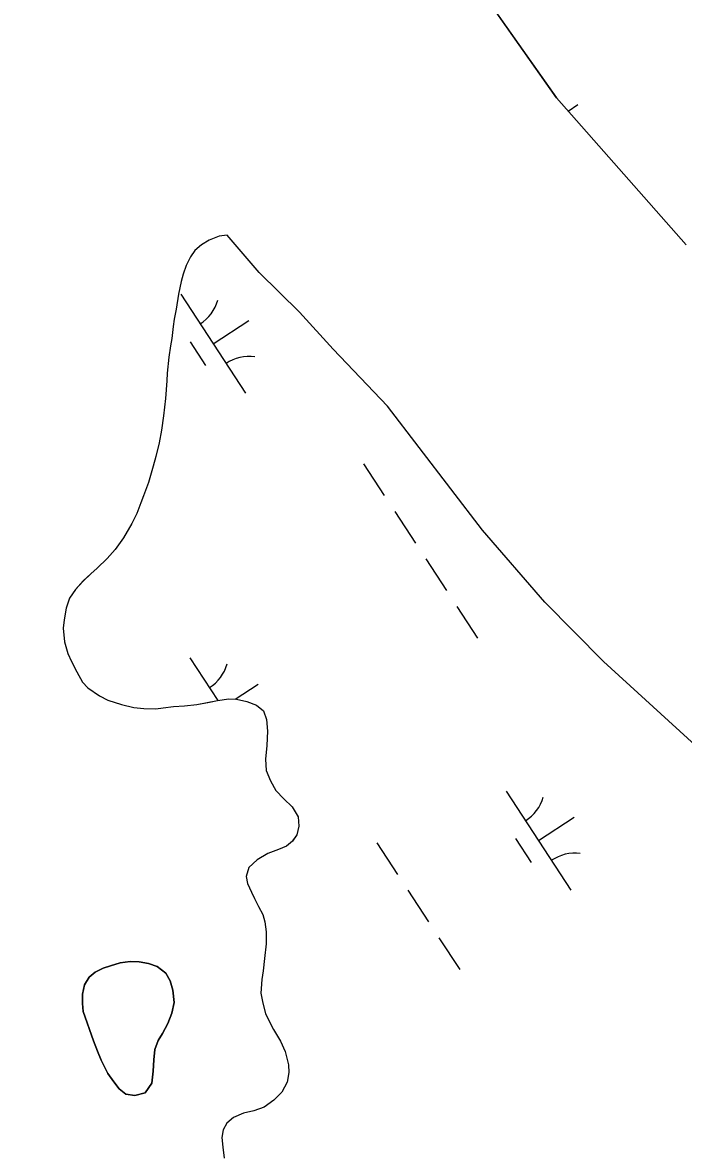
# Model space of a CAD drawing. Extents: x 3945642 to 3966284, y 206476 to 228921.
# Drawn here: x 3963066.9 to 3963346.2, y 213146.7 to 213624 of the extents above; entities that cross this region are included whole.
import ezdxf

# ---------------------------------------------------------------- set-up
doc = ezdxf.new("R2010")
doc.units = 0
doc.layers.add('V-TOPO-SHOR', color=7, linetype='Continuous')
doc.layers.add('V-WETL-SWMP', color=7, linetype='Continuous')

msp = doc.modelspace()

# ---------------------------------------------------------------- linework, layer by layer
at = {"layer": 'V-TOPO-SHOR'}
for points in [[(3962736.78, 215156.64), (3962773.39, 215081.86), (3962808.88, 215001.16), (3962834.91, 214934.81), (3962861.9, 214852.55), (3962884.89, 214776.12), (3962919.76, 214650.16), (3962944.52, 214558.76), (3962978.35, 214419.33), (3963002.07, 214315.14), (3963020.08, 214222.45), (3963033.57, 214171.01), (3963051.62, 214101.22), (3963070.89, 214031.29), (3963088.01, 213979.96), (3963105.52, 213926.75), (3963120.88, 213891.2), (3963151.2, 213821.45), (3963177.09, 213771.8), (3963211.91, 213709.97), (3963247.2, 213656.62), (3963292.52, 213592.28), (3963347.28, 213530.15)], [(3963153.34, 213534.29), (3963149.98, 213533.78), (3963145.8, 213532.06), (3963142.57, 213530.21), (3963139.73, 213527.68), (3963137.83, 213525.14), (3963136.05, 213521.39), (3963134.82, 213517.78), (3963133.85, 213514.7), (3963132.74, 213509.33), (3963131.75, 213503.03), (3963130.91, 213498.74), (3963130.48, 213495.65), (3963129.91, 213490.55), (3963129.35, 213487.47), (3963128.64, 213482.64), (3963128.05, 213475.93), (3963127.89, 213472.71), (3963127.3, 213465.19), (3963126.43, 213457.95), (3963125.58, 213451.78), (3963124.6, 213446.55), (3963123.21, 213440.65), (3963122.11, 213436.63), (3963120.04, 213429.79), (3963117.98, 213424.03), (3963116.89, 213421.09), (3963115.11, 213416.67), (3963113.06, 213412.39), (3963109.52, 213406.37), (3963105.99, 213401.43), (3963102.6, 213397.56), (3963098.41, 213393.56), (3963095.71, 213391.17), (3963092.46, 213388.1), (3963089.21, 213384.5), (3963086.76, 213380.9), (3963085.25, 213376.61), (3963084.41, 213371.65), (3963083.98, 213368.16), (3963084.61, 213362.38), (3963086.05, 213357.54), (3963087.5, 213354.03), (3963089.75, 213349.72), (3963092.27, 213345.4), (3963094.53, 213342.97), (3963099.34, 213339.57), (3963102.95, 213337.8), (3963108.71, 213335.87), (3963113.94, 213334.62), (3963118.1, 213334.19), (3963123.2, 213334.15), (3963126.29, 213334.53), (3963130.73, 213335.04), (3963135.3, 213335.4), (3963140.54, 213335.9), (3963145.92, 213336.93), (3963149.28, 213337.58), (3963154.12, 213338.35), (3963157.34, 213338.19), (3963161.63, 213337.21), (3963165.79, 213335.7), (3963168.72, 213333.27), (3963170.04, 213329.63), (3963170.4, 213324.66), (3963170.09, 213318.62), (3963169.5, 213312.85), (3963169.87, 213308.01), (3963171.72, 213303.7), (3963173.97, 213299.65), (3963177.3, 213296), (3963180.77, 213292.62), (3963183.29, 213288.43), (3963183.66, 213284.54), (3963182.82, 213280.92), (3963180.93, 213278.25), (3963178.36, 213276.12), (3963174.99, 213274.66), (3963170.54, 213272.95), (3963166.09, 213270.3), (3963162.44, 213267.11), (3963161.33, 213263.22), (3963161.98, 213260.26), (3963163.57, 213256.62), (3963164.89, 213253.93), (3963166.61, 213250.55), (3963168.46, 213247.18), (3963169.25, 213244.09), (3963169.89, 213239.92), (3963169.85, 213234.82), (3963169.13, 213228.65), (3963168.55, 213223.41), (3963167.98, 213219.66), (3963167.54, 213214.02), (3963168.45, 213209.71), (3963169.62, 213205.41), (3963171.47, 213201.23), (3963172.93, 213198.54), (3963175.84, 213193.68), (3963177.83, 213189.36), (3963179.26, 213183.71)], [(3963633.45, 213121.27), (3963601.1, 213141.72), (3963540.49, 213179.1), (3963451.89, 213238.11), (3963393.35, 213281.54), (3963351.19, 213318.78), (3963312.39, 213354.1), (3963287.66, 213379.22), (3963261.22, 213409.6), (3963221.07, 213462.04), (3963198.08, 213486.06), (3963183.92, 213501.67), (3963166.94, 213518.5), (3963153.34, 213534.29)], [(3963096.91, 213193.75), (3963098.62, 213189.44), (3963100.07, 213185.67), (3963102.98, 213180.01), (3963105.5, 213176.49), (3963107.77, 213173.52), (3963110.57, 213171.22), (3963114.32, 213170.65), (3963118.76, 213171.83), (3963121.48, 213175.97), (3963122.06, 213180.93), (3963122.36, 213185.76), (3963122.8, 213190.19), (3963124.17, 213193.94), (3963126.07, 213196.88), (3963128.25, 213201.17), (3963130.03, 213205.45), (3963131.01, 213210.01), (3963130.38, 213215.25), (3963129.2, 213219.15), (3963127.48, 213222.39), (3963123.74, 213225.24), (3963120.12, 213226.47), (3963116.23, 213227.18), (3963112.34, 213227.34), (3963108.17, 213226.7), (3963104, 213225.52), (3963100.9, 213224.47), (3963097.53, 213222.89), (3963094.97, 213220.76), (3963093.06, 213217.42), (3963092.23, 213213.53), (3963092.2, 213209.63), (3963092.44, 213206.27), (3963096.91, 213193.75)], [(3963179.26, 213183.71), (3963179.37, 213180.36), (3963178.67, 213176.33), (3963176.48, 213172.19), (3963173.1, 213168.72), (3963169.05, 213165.8), (3963164.61, 213164.22), (3963160.3, 213163.18), (3963155.99, 213161.46), (3963153.15, 213159.07), (3963151.65, 213156.26), (3963151.09, 213152.91), (3963151.46, 213148.88), (3963152.1, 213144.3)]]:
    msp.add_lwpolyline(points, dxfattribs=at)
at = {"layer": 'V-WETL-SWMP'}
for p, q in [((3963292.52, 213592.27), (3963247.2, 213656.62)), ((3963347.28, 213530.15), (3963292.52, 213592.27)), ((3963297.46, 213586.67), (3963301.61, 213589.38)), ((3963145.8, 213532.06), (3963142.57, 213530.21)), ((3963149.98, 213533.78), (3963145.8, 213532.06)), ((3963153.34, 213534.29), (3963149.98, 213533.78)), ((3963166.94, 213518.5), (3963153.34, 213534.29)), ((3963139.73, 213527.68), (3963137.83, 213525.14)), ((3963142.57, 213530.21), (3963139.73, 213527.68)), ((3963137.83, 213525.14), (3963136.05, 213521.4)), ((3963134.82, 213517.78), (3963133.85, 213514.7)), ((3963136.05, 213521.4), (3963134.82, 213517.78)), ((3963183.92, 213501.67), (3963166.94, 213518.5)), ((3963133.85, 213514.7), (3963132.74, 213509.33)), ((3963132.74, 213509.33), (3963131.75, 213503.03)), ((3963133.71, 213509.28), (3963161.11, 213467.46)), ((3963131.75, 213503.03), (3963130.91, 213498.74)), ((3963130.91, 213498.74), (3963130.48, 213495.65)), ((3963147.41, 213488.37), (3963162.47, 213498.23)), ((3963198.08, 213486.07), (3963183.92, 213501.67)), ((3963130.48, 213495.65), (3963129.91, 213490.55)), ((3963129.91, 213490.55), (3963129.35, 213487.47)), ((3963137.67, 213489.16), (3963144.24, 213479.12)), ((3963129.35, 213487.47), (3963128.64, 213482.64)), ((3963221.07, 213462.04), (3963198.08, 213486.07)), ((3963128.64, 213482.64), (3963128.05, 213475.93)), ((3963128.05, 213475.93), (3963127.89, 213472.71)), ((3963127.89, 213472.71), (3963127.29, 213465.19)), ((3963127.29, 213465.19), (3963126.43, 213457.95)), ((3963261.22, 213409.6), (3963221.07, 213462.04)), ((3963126.43, 213457.95), (3963125.58, 213451.78)), ((3963125.58, 213451.78), (3963124.6, 213446.55)), ((3963124.6, 213446.55), (3963123.21, 213440.65)), ((3963122.11, 213436.63), (3963120.04, 213429.79)), ((3963123.21, 213440.65), (3963122.11, 213436.63)), ((3963210.99, 213437.61), (3963219.76, 213424.23)), ((3963120.04, 213429.79), (3963117.98, 213424.04)), ((3963117.98, 213424.04), (3963116.89, 213421.09)), ((3963116.89, 213421.09), (3963115.11, 213416.67)), ((3963224.14, 213417.54), (3963232.91, 213404.16)), ((3963113.06, 213412.39), (3963109.52, 213406.37)), ((3963115.11, 213416.67), (3963113.06, 213412.39)), ((3963287.66, 213379.22), (3963261.22, 213409.6)), ((3963109.52, 213406.37), (3963105.99, 213401.43)), ((3963105.99, 213401.43), (3963102.6, 213397.56)), ((3963098.41, 213393.57), (3963095.71, 213391.17)), ((3963102.6, 213397.56), (3963098.41, 213393.57)), ((3963237.29, 213397.46), (3963246.06, 213384.08)), ((3963095.71, 213391.17), (3963092.46, 213388.11)), ((3963089.21, 213384.5), (3963086.76, 213380.9)), ((3963092.46, 213388.11), (3963089.21, 213384.5)), ((3963086.76, 213380.9), (3963085.25, 213376.61)), ((3963312.39, 213354.1), (3963287.66, 213379.22)), ((3963085.25, 213376.61), (3963084.41, 213371.65)), ((3963250.45, 213377.39), (3963259.21, 213364)), ((3963084.41, 213371.65), (3963083.98, 213368.16)), ((3963083.98, 213368.16), (3963084.61, 213362.38)), ((3963084.61, 213362.38), (3963086.05, 213357.54)), ((3963086.05, 213357.54), (3963087.5, 213354.03)), ((3963137.64, 213355.59), (3963149.43, 213337.6)), ((3963087.5, 213354.03), (3963089.75, 213349.72)), ((3963351.19, 213318.78), (3963312.39, 213354.1)), ((3963089.75, 213349.72), (3963092.27, 213345.4)), ((3963092.27, 213345.4), (3963094.53, 213342.97)), ((3963094.53, 213342.97), (3963099.34, 213339.57)), ((3963156.75, 213338.22), (3963166.4, 213344.54)), ((3963099.34, 213339.57), (3963102.95, 213337.8)), ((3963102.95, 213337.8), (3963108.71, 213335.87)), ((3963108.71, 213335.87), (3963113.94, 213334.62)), ((3963135.3, 213335.4), (3963140.54, 213335.9)), ((3963140.54, 213335.9), (3963149.28, 213337.58)), ((3963149.28, 213337.58), (3963154.12, 213338.35)), ((3963154.12, 213338.35), (3963157.34, 213338.19)), ((3963157.34, 213338.19), (3963161.63, 213337.21)), ((3963161.63, 213337.21), (3963165.79, 213335.71)), ((3963113.94, 213334.62), (3963118.1, 213334.19)), ((3963118.1, 213334.19), (3963123.2, 213334.15)), ((3963123.2, 213334.15), (3963126.29, 213334.53)), ((3963126.29, 213334.53), (3963130.73, 213335.03)), ((3963130.73, 213335.03), (3963135.3, 213335.4)), ((3963165.79, 213335.71), (3963168.72, 213333.27)), ((3963168.72, 213333.27), (3963170.04, 213329.63)), ((3963170.04, 213329.63), (3963170.4, 213324.66)), ((3963170.4, 213324.66), (3963170.09, 213318.62)), ((3963170.09, 213318.62), (3963169.5, 213312.85)), ((3963169.5, 213312.85), (3963169.87, 213308.01)), ((3963169.87, 213308.01), (3963171.72, 213303.7)), ((3963171.72, 213303.7), (3963173.97, 213299.65)), ((3963173.97, 213299.65), (3963177.3, 213296)), ((3963271.23, 213299.36), (3963298.63, 213257.54)), ((3963177.3, 213296), (3963180.77, 213292.62)), ((3963180.77, 213292.62), (3963183.29, 213288.43)), ((3963183.29, 213288.43), (3963183.66, 213284.54)), ((3963284.93, 213278.45), (3963299.99, 213288.31)), ((3963183.66, 213284.54), (3963182.82, 213280.92)), ((3963182.82, 213280.92), (3963180.92, 213278.24)), ((3963275.19, 213279.24), (3963281.76, 213269.2)), ((3963174.99, 213274.66), (3963170.54, 213272.95)), ((3963178.36, 213276.12), (3963174.99, 213274.66)), ((3963180.92, 213278.24), (3963178.36, 213276.12)), ((3963216.54, 213277.52), (3963225.31, 213264.14)), ((3963166.09, 213270.3), (3963162.44, 213267.11)), ((3963170.54, 213272.95), (3963166.09, 213270.3)), ((3963162.44, 213267.11), (3963161.34, 213263.22)), ((3963161.34, 213263.22), (3963161.98, 213260.26)), ((3963161.98, 213260.26), (3963163.57, 213256.62)), ((3963163.57, 213256.62), (3963164.89, 213253.93)), ((3963229.69, 213257.45), (3963238.46, 213244.06)), ((3963164.89, 213253.93), (3963166.61, 213250.55)), ((3963166.61, 213250.55), (3963168.46, 213247.18)), ((3963168.46, 213247.18), (3963169.25, 213244.09)), ((3963169.25, 213244.09), (3963169.89, 213239.92)), ((3963169.89, 213239.92), (3963169.85, 213234.82)), ((3963242.84, 213237.37), (3963251.61, 213223.99)), ((3963169.85, 213234.82), (3963169.13, 213228.65)), ((3963169.13, 213228.65), (3963168.55, 213223.41)), ((3963168.55, 213223.41), (3963167.98, 213219.66)), ((3963167.98, 213219.66), (3963167.54, 213214.02)), ((3963167.54, 213214.02), (3963168.45, 213209.71)), ((3963168.45, 213209.71), (3963169.62, 213205.41)), ((3963169.62, 213205.41), (3963171.47, 213201.23)), ((3963171.47, 213201.23), (3963172.93, 213198.54)), ((3963172.93, 213198.54), (3963175.84, 213193.68)), ((3963175.84, 213193.68), (3963177.83, 213189.37)), ((3963177.83, 213189.37), (3963179.26, 213183.71)), ((3963179.26, 213183.71), (3963179.37, 213180.36)), ((3963179.37, 213180.36), (3963178.67, 213176.33)), ((3963178.67, 213176.33), (3963176.48, 213172.18)), ((3963173.1, 213168.72), (3963169.05, 213165.8)), ((3963176.48, 213172.18), (3963173.1, 213168.72)), ((3963164.61, 213164.22), (3963160.3, 213163.18)), ((3963169.05, 213165.8), (3963164.61, 213164.22)), ((3963155.99, 213161.46), (3963153.15, 213159.07)), ((3963160.3, 213163.18), (3963155.99, 213161.46)), ((3963151.65, 213156.26), (3963151.09, 213152.91)), ((3963153.15, 213159.07), (3963151.65, 213156.26)), ((3963151.09, 213152.91), (3963151.46, 213148.88)), ((3963151.46, 213148.88), (3963152.1, 213144.3))]:
    msp.add_line(p, q, dxfattribs=at)
msp.add_lwpolyline([(3963098.62, 213189.44), (3963096.91, 213193.75), (3963092.44, 213206.27), (3963092.2, 213209.63), (3963092.23, 213213.53), (3963093.06, 213217.42), (3963094.97, 213220.76), (3963097.53, 213222.89), (3963100.9, 213224.47), (3963104, 213225.52), (3963108.17, 213226.7), (3963112.34, 213227.34), (3963116.23, 213227.18), (3963120.12, 213226.47), (3963123.74, 213225.24), (3963127.48, 213222.39), (3963129.2, 213219.15), (3963130.38, 213215.25), (3963131.01, 213210.01), (3963130.03, 213205.45), (3963128.25, 213201.16), (3963126.07, 213196.88), (3963124.17, 213193.94), (3963122.8, 213190.19), (3963122.36, 213185.77), (3963122.06, 213180.93), (3963121.48, 213175.97), (3963118.76, 213171.83), (3963114.32, 213170.65), (3963110.57, 213171.22), (3963107.77, 213173.52), (3963105.5, 213176.49), (3963102.98, 213180.01), (3963100.07, 213185.67)], close=True, dxfattribs=at)
for centre, start, end in [((3963132.47, 213511.6), 302.4575, 344.0011), ((3963162.74, 213465.39), 82.4574, 124.0011), ((3963136.41, 213357.91), 302.4575, 344.0011), ((3963269.99, 213301.68), 302.4575, 344.0011), ((3963300.27, 213255.47), 82.4574, 124.0011)]:
    msp.add_arc(centre, 17.62, start, end, dxfattribs=at)

doc.saveas('drawing.dxf')
